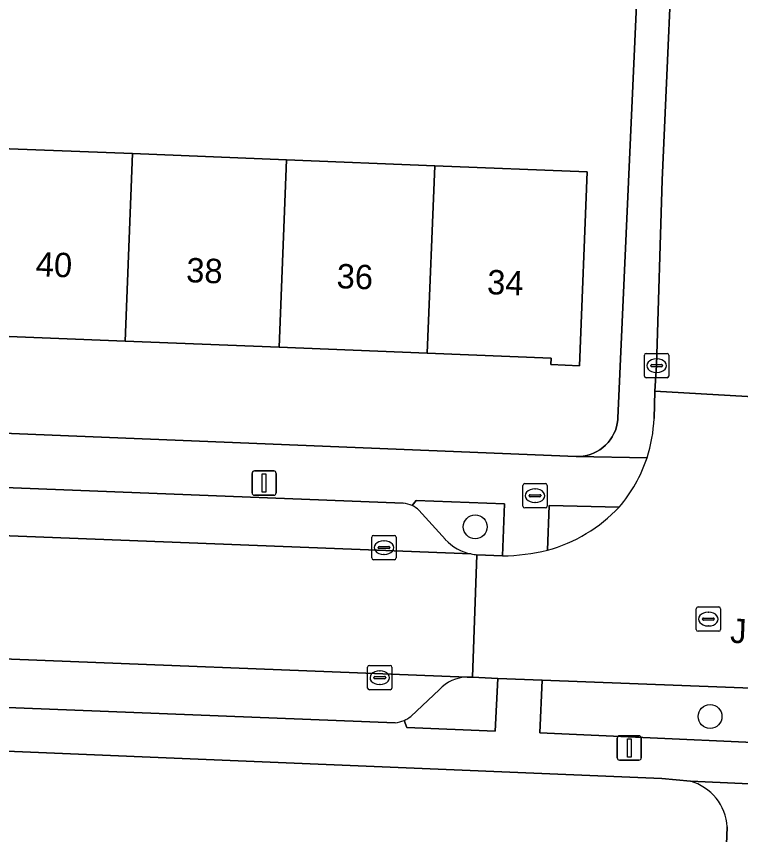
# Model space of a CAD drawing. Extents: x 161354 to 162026, y 386504 to 387460.
# Drawn here: x 161596.31 to 161626.01, y 387280.34 to 387313.91 of the extents above; entities that cross this region are included whole.
import ezdxf

# ---------------------------------------------------------------- set-up
doc = ezdxf.new("R2010")
doc.units = 0
for name, color, linetype in [('IMGEO_Boom', 7, 'Continuous'), ('IMGEO_Brandkraan', 7, 'Continuous'), ('IMGEO_Erf', 7, 'Continuous'), ('IMGEO_Groenvoorziening', 7, 'Continuous'), ('IMGEO_Kolk', 7, 'Continuous'), ('IMGEO_Lichtmast', 7, 'Continuous'), ('IMGEO_Openbare_ruimte_label', 7, 'Continuous'), ('IMGEO_Pand', 7, 'Continuous'), ('IMGEO_Pand_nummerreeks', 7, 'Continuous'), ('IMGEO_Parkeervlak_open', 7, 'Continuous'), ('IMGEO_Rijbaan_lokaal_open', 7, 'Continuous'), ('IMGEO_Rioolput', 7, 'Continuous'), ('IMGEO_Voetpad_open', 7, 'Continuous')]:
    doc.layers.add(name, color=color, linetype=linetype)

msp = doc.modelspace()

# ---------------------------------------------------------------- linework, layer by layer
at = {"layer": 'IMGEO_Boom'}
for centre in [(161615.128, 387292.968), (161624.757, 387285.187)]:
    msp.add_circle(centre, 0.489, dxfattribs=at)
at = {"layer": 'IMGEO_Brandkraan'}
for p, q in [((161617.157, 387294.745), (161618.009, 387294.745)), ((161617.082, 387293.819), (161617.082, 387294.671)), ((161617.57, 387294.525), (161617.595, 387294.525)), ((161618.083, 387294.671), (161618.083, 387293.819)), ((161617.341, 387294.239), (161617.341, 387294.251)), ((161617.779, 387294.202), (161617.381, 387294.202)), ((161617.384, 387294.288), (161617.782, 387294.288)), ((161617.825, 387294.251), (161617.825, 387294.239)), ((161618.009, 387293.745), (161617.157, 387293.745)), ((161617.593, 387293.965), (161617.568, 387293.965))]:
    msp.add_line(p, q, dxfattribs=at)
for points in [[(161617.157, 387294.745), (161618.009, 387294.745)], [(161617.082, 387293.819), (161617.082, 387294.671)], [(161618.083, 387294.671), (161618.083, 387293.819)], [(161618.009, 387293.745), (161617.157, 387293.745)]]:
    msp.add_lwpolyline(points, dxfattribs=at)
for centre, radius, start, end in [((161617.159, 387294.669), 0.0765, 91.552, 178.448), ((161617.159, 387294.669), 0.0765, 91.552, 178.448), ((161618.007, 387294.669), 0.0765, 1.552, 88.448), ((161618.007, 387294.669), 0.0765, 1.552, 88.448), ((161617.381, 387294.248), 0.0403, 85.8775, 175.7526), ((161617.378, 387294.238), 0.0366, 178.938, 274.7102), ((161617.782, 387294.245), 0.043, 264.8664, 352.4533), ((161617.786, 387294.25), 0.0386, 1.7309, 96.639), ((161617.159, 387293.821), 0.0765, 181.552, 268.448), ((161617.159, 387293.821), 0.0765, 181.552, 268.448), ((161618.007, 387293.821), 0.0765, 271.552, 358.448), ((161618.007, 387293.821), 0.0765, 271.552, 358.448)]:
    msp.add_arc(centre, radius, start, end, dxfattribs=at)
for centre, major_axis, ratio, start_param, end_param in [((161617.569, 387294.245), (-0.387, 0.002), 0.722429, 4.712389, 7.853982), ((161617.594, 387294.245), (-0.39, 0.002), 0.717154, 1.570796, 4.712389)]:
    msp.add_ellipse(centre, major_axis=major_axis, ratio=ratio, start_param=start_param, end_param=end_param, dxfattribs=at)
at = {"layer": 'IMGEO_Erf'}
for points in [[(161569.9, 387297.865), (161619.266, 387295.858), (161619.413, 387295.859), (161619.56, 387295.873), (161619.705, 387295.9), (161619.846, 387295.94), (161619.984, 387295.992), (161620.116, 387296.057), (161620.243, 387296.133), (161620.361, 387296.22), (161620.472, 387296.317), (161620.573, 387296.424), (161620.665, 387296.54), (161620.746, 387296.663), (161620.815, 387296.793), (161620.873, 387296.928), (161620.918, 387297.068), (161620.95, 387297.212), (161620.97, 387297.358), (161620.975, 387297.434), (161621.926, 387318.66)], [(161623.949, 387282.537), (161622.786, 387282.637), (161550.326, 387285.67), (161532.862, 387286.146)], [(161623.487, 387231.32), (161623.903, 387241.645), (161624.246, 387250), (161624.983, 387267.974), (161625.457, 387280.654)]]:
    msp.add_lwpolyline(points, dxfattribs=at)
msp.add_lwpolyline([(161607.389, 387308.03), (161613.465, 387307.787), (161619.718, 387307.538), (161619.401, 387299.578), (161618.229, 387299.625), (161618.24, 387299.893), (161613.159, 387300.096), (161607.083, 387300.338), (161600.769, 387300.589), (161594.635, 387300.834), (161588.453, 387301.08), (161582.395, 387301.322), (161576.218, 387301.568), (161570.645, 387301.79), (161570.634, 387301.531), (161570.037, 387301.555), (161570.354, 387309.506), (161576.524, 387309.26), (161582.701, 387309.014), (161588.759, 387308.772), (161594.941, 387308.526), (161601.075, 387308.281)], close=True, dxfattribs=at)
msp.add_arc((161623.376, 387280.533), 2.084, 3.3283, 74.0507, dxfattribs=at)
at = {"layer": 'IMGEO_Groenvoorziening'}
for points in [[(161615.199, 387291.826), (161616.245, 387291.776), (161616.332, 387293.911), (161612.707, 387294.054), (161612.543, 387293.839)], [(161621.031, 387293.775), (161618.159, 387293.847), (161618.089, 387292.009)], [(161612.818, 387293.647), (161613.902, 387292.447)], [(161612.211, 387285.023), (161612.326, 387284.742), (161615.949, 387284.584), (161616.05, 387286.748)], [(161616.05, 387286.748), (161615.019, 387286.798), (161614.794, 387286.807)], [(161613.66, 387286.289), (161612.487, 387285.189)]]:
    msp.add_lwpolyline(points, dxfattribs=at)
msp.add_lwpolyline([(161631.115, 387286.177), (161617.866, 387286.683), (161617.782, 387284.512), (161631.046, 387283.917)], close=True, dxfattribs=at)
for centre, radius, start, end in [((161612.08, 387292.882), 1.063, 46.0001, 64.1558), ((161616.395, 387298.164), 6.384, 285.3854, 316.565), ((161615.342, 387293.79), 1.97, 223.003, 258.8327), ((161615.314, 387293.583), 1.761, 258.4332, 266.2514), ((161614.844, 387285.197), 1.611, 91.7826, 137.3183), ((161611.733, 387286.13), 1.205, 293.3476, 308.702)]:
    msp.add_arc(centre, radius, start, end, dxfattribs=at)
at = {"layer": 'IMGEO_Kolk'}
for p, q in [((161622.141, 387300.083), (161622.993, 387300.083)), ((161622.066, 387299.157), (161622.066, 387300.009)), ((161622.554, 387299.863), (161622.579, 387299.863)), ((161623.067, 387300.009), (161623.067, 387299.157)), ((161622.325, 387299.577), (161622.325, 387299.589)), ((161622.763, 387299.54), (161622.365, 387299.54)), ((161622.368, 387299.626), (161622.766, 387299.626)), ((161622.809, 387299.589), (161622.809, 387299.577)), ((161622.993, 387299.083), (161622.141, 387299.083)), ((161622.577, 387299.303), (161622.552, 387299.303)), ((161610.885, 387291.691), (161610.885, 387292.543)), ((161610.96, 387292.617), (161611.812, 387292.617)), ((161611.373, 387292.397), (161611.398, 387292.397)), ((161611.886, 387292.543), (161611.886, 387291.691)), ((161611.144, 387292.111), (161611.144, 387292.123)), ((161611.582, 387292.074), (161611.184, 387292.074)), ((161611.187, 387292.16), (161611.585, 387292.16)), ((161611.628, 387292.123), (161611.628, 387292.111)), ((161611.396, 387291.837), (161611.371, 387291.837)), ((161611.812, 387291.617), (161610.96, 387291.617)), ((161610.713, 387286.355), (161610.713, 387287.207)), ((161610.788, 387287.281), (161611.64, 387287.281)), ((161611.201, 387287.061), (161611.226, 387287.061)), ((161611.714, 387287.207), (161611.714, 387286.355)), ((161610.972, 387286.775), (161610.972, 387286.787)), ((161611.41, 387286.738), (161611.012, 387286.738)), ((161611.015, 387286.824), (161611.413, 387286.824)), ((161611.456, 387286.787), (161611.456, 387286.775)), ((161611.224, 387286.501), (161611.199, 387286.501)), ((161611.64, 387286.281), (161610.788, 387286.281))]:
    msp.add_line(p, q, dxfattribs=at)
for points in [[(161622.141, 387300.083), (161622.993, 387300.083)], [(161622.066, 387299.157), (161622.066, 387300.009)], [(161623.067, 387300.009), (161623.067, 387299.157)], [(161622.993, 387299.083), (161622.141, 387299.083)], [(161610.885, 387291.691), (161610.885, 387292.543)], [(161610.96, 387292.617), (161611.812, 387292.617)], [(161611.886, 387292.543), (161611.886, 387291.691)], [(161611.812, 387291.617), (161610.96, 387291.617)], [(161610.713, 387286.355), (161610.713, 387287.207)], [(161610.788, 387287.281), (161611.64, 387287.281)], [(161611.714, 387287.207), (161611.714, 387286.355)], [(161611.64, 387286.281), (161610.788, 387286.281)]]:
    msp.add_lwpolyline(points, dxfattribs=at)
for centre, radius, start, end in [((161622.143, 387300.007), 0.0765, 91.552, 178.448), ((161622.143, 387300.007), 0.0765, 91.552, 178.448), ((161622.991, 387300.007), 0.0765, 1.552, 88.448), ((161622.991, 387300.007), 0.0765, 1.552, 88.448), ((161622.365, 387299.586), 0.0403, 85.8775, 175.7526), ((161622.362, 387299.576), 0.0366, 178.938, 274.7102), ((161622.766, 387299.583), 0.043, 264.8664, 352.4533), ((161622.77, 387299.588), 0.0386, 1.7309, 96.639), ((161622.143, 387299.159), 0.0765, 181.552, 268.448), ((161622.143, 387299.159), 0.0765, 181.552, 268.448), ((161622.991, 387299.159), 0.0765, 271.552, 358.448), ((161622.991, 387299.159), 0.0765, 271.552, 358.448), ((161610.962, 387292.541), 0.0765, 91.552, 178.448), ((161610.962, 387292.541), 0.0765, 91.552, 178.448), ((161611.81, 387292.541), 0.0765, 1.552, 88.448), ((161611.81, 387292.541), 0.0765, 1.552, 88.448), ((161611.184, 387292.12), 0.0403, 85.8775, 175.7526), ((161611.181, 387292.11), 0.0366, 178.938, 274.7102), ((161611.585, 387292.117), 0.043, 264.8664, 352.4533), ((161611.589, 387292.122), 0.0386, 1.7309, 96.639), ((161610.962, 387291.693), 0.0765, 181.552, 268.448), ((161610.962, 387291.693), 0.0765, 181.552, 268.448), ((161611.81, 387291.693), 0.0765, 271.552, 358.448), ((161611.81, 387291.693), 0.0765, 271.552, 358.448), ((161610.79, 387287.205), 0.0765, 91.552, 178.448), ((161610.79, 387287.205), 0.0765, 91.552, 178.448), ((161611.638, 387287.205), 0.0765, 1.552, 88.448), ((161611.638, 387287.205), 0.0765, 1.552, 88.448), ((161611.012, 387286.784), 0.0403, 85.8775, 175.7526), ((161611.009, 387286.774), 0.0366, 178.938, 274.7102), ((161611.413, 387286.781), 0.043, 264.8664, 352.4533), ((161611.417, 387286.786), 0.0386, 1.7309, 96.639), ((161610.79, 387286.357), 0.0765, 181.552, 268.448), ((161610.79, 387286.357), 0.0765, 181.552, 268.448), ((161611.638, 387286.357), 0.0765, 271.552, 358.448), ((161611.638, 387286.357), 0.0765, 271.552, 358.448)]:
    msp.add_arc(centre, radius, start, end, dxfattribs=at)
for centre, major_axis, ratio, start_param, end_param in [((161622.553, 387299.583), (-0.387, 0.002), 0.722429, 4.712389, 7.853982), ((161622.578, 387299.583), (-0.39, 0.002), 0.717154, 1.570796, 4.712389), ((161611.372, 387292.117), (-0.387, 0.002), 0.722429, 4.712389, 7.853982), ((161611.397, 387292.117), (-0.39, 0.002), 0.717154, 1.570796, 4.712389), ((161611.2, 387286.781), (-0.387, 0.002), 0.722429, 4.712389, 7.853982), ((161611.225, 387286.781), (-0.39, 0.002), 0.717154, 1.570796, 4.712389)]:
    msp.add_ellipse(centre, major_axis=major_axis, ratio=ratio, start_param=start_param, end_param=end_param, dxfattribs=at)
at = {"layer": 'IMGEO_Lichtmast'}
for p, q in [((161605.975, 387294.362), (161605.975, 387295.162)), ((161605.975, 387295.162), (161605.975, 387294.362)), ((161606.075, 387295.262), (161606.865, 387295.262)), ((161606.865, 387295.262), (161606.075, 387295.262)), ((161606.965, 387295.162), (161606.965, 387294.362)), ((161606.965, 387294.362), (161606.965, 387295.162)), ((161606.865, 387294.262), (161606.075, 387294.262)), ((161606.075, 387294.262), (161606.865, 387294.262)), ((161620.948, 387283.495), (161620.948, 387284.295)), ((161620.948, 387284.295), (161620.948, 387283.495)), ((161621.048, 387284.395), (161621.838, 387284.395)), ((161621.838, 387284.395), (161621.048, 387284.395)), ((161621.938, 387284.295), (161621.938, 387283.495)), ((161621.938, 387283.495), (161621.938, 387284.295)), ((161621.838, 387283.395), (161621.048, 387283.395)), ((161621.048, 387283.395), (161621.838, 387283.395))]:
    msp.add_line(p, q, dxfattribs=at)
for points in [[(161606.395, 387295.137), (161606.545, 387295.137), (161606.545, 387294.387), (161606.395, 387294.387), (161606.395, 387295.137)], [(161621.368, 387284.27), (161621.518, 387284.27), (161621.518, 387283.52), (161621.368, 387283.52), (161621.368, 387284.27)]]:
    msp.add_lwpolyline(points, dxfattribs=at)
for centre, start, end in [((161606.075, 387295.162), 90, 180), ((161606.075, 387295.162), 90, 180), ((161606.865, 387295.162), 0, 90), ((161606.865, 387295.162), 360, 90), ((161606.075, 387294.362), 180, 270), ((161606.075, 387294.362), 180, 270), ((161606.865, 387294.362), 270, 0), ((161606.865, 387294.362), 270, 0), ((161621.048, 387284.295), 90, 180), ((161621.048, 387284.295), 90, 180), ((161621.838, 387284.295), 0, 90), ((161621.838, 387284.295), 360, 90), ((161621.048, 387283.495), 180, 270), ((161621.048, 387283.495), 180, 270), ((161621.838, 387283.495), 270, 0), ((161621.838, 387283.495), 270, 0)]:
    msp.add_arc(centre, 0.1, start, end, dxfattribs=at)
at = {"layer": 'IMGEO_Pand'}
for points in [[(161594.635, 387300.834), (161600.769, 387300.589), (161601.075, 387308.281), (161594.941, 387308.526)], [(161600.769, 387300.589), (161607.083, 387300.338), (161607.389, 387308.03), (161601.075, 387308.281)], [(161607.083, 387300.338), (161613.159, 387300.096), (161613.465, 387307.787), (161607.389, 387308.03)], [(161613.159, 387300.096), (161618.24, 387299.893), (161618.229, 387299.625), (161619.401, 387299.578), (161619.718, 387307.538), (161613.465, 387307.787)]]:
    msp.add_lwpolyline(points, close=True, dxfattribs=at)
at = {"layer": 'IMGEO_Parkeervlak_open'}
for points in [[(161612.179, 387293.935), (161576.68, 387295.332)], [(161573.595, 387293.475), (161614.961, 387291.858)], [(161613.902, 387292.447), (161612.818, 387293.647)], [(161614.794, 387286.807), (161573.251, 387288.44)], [(161576.226, 387286.33), (161611.843, 387284.932)], [(161612.487, 387285.189), (161613.66, 387286.289)]]:
    msp.add_lwpolyline(points, dxfattribs=at)
for centre, radius, start, end in [((161612.104, 387292.914), 1.023, 64.6272, 85.8237), ((161612.08, 387292.882), 1.063, 46.0001, 64.1558), ((161615.342, 387293.79), 1.97, 223.003, 258.8327), ((161614.844, 387285.197), 1.611, 91.7826, 137.3183), ((161611.742, 387286.13), 1.202, 274.8181, 292.9611), ((161611.733, 387286.13), 1.205, 293.3476, 308.702)]:
    msp.add_arc(centre, radius, start, end, dxfattribs=at)
at = {"layer": 'IMGEO_Rijbaan_lokaal_open'}
for points in [[(161626.029, 387382.638), (161625.968, 387382.493), (161625.921, 387382.343), (161625.888, 387382.189), (161625.868, 387382.033), (161625.863, 387381.875), (161625.866, 387381.784), (161625.777, 387379.325), (161623.822, 387325.494), (161623.615, 387325.508), (161623.359, 387319.788), (161622.795, 387307.197), (161622.567, 387299.583), (161622.494, 387298.537), (161627.477, 387298.242)], [(161627.438, 387297.174), (161627.477, 387298.242), (161622.494, 387298.537), (161622.459, 387297.418)], [(161614.961, 387291.858), (161573.595, 387293.475), (161572.471, 387293.533), (161572.238, 387288.488), (161573.251, 387288.44), (161614.794, 387286.807), (161615.019, 387286.798), (161615.199, 387291.826)], [(161616.245, 387291.776), (161615.199, 387291.826), (161615.019, 387286.798), (161616.05, 387286.748), (161617.866, 387286.683), (161631.115, 387286.177), (161632.987, 387286.076), (161633.999, 387286.034), (161634.237, 387291.044), (161633.217, 387291.079)]]:
    msp.add_lwpolyline(points, dxfattribs=at)
for centre, radius, start, end in [((161616.564, 387297.633), 5.899, 341.9316, 357.9149), ((161616.546, 387297.633), 5.916, 319.2946, 341.9792), ((161616.395, 387298.164), 6.384, 285.3854, 316.565), ((161616.126, 387300.133), 8.358, 270.8173, 283.5857), ((161615.314, 387293.583), 1.761, 258.4332, 266.2514)]:
    msp.add_arc(centre, radius, start, end, dxfattribs=at)
at = {"layer": 'IMGEO_Rioolput'}
for p, q in [((161624.264, 387289.683), (161625.116, 387289.683)), ((161624.189, 387288.757), (161624.189, 387289.609)), ((161624.677, 387289.463), (161624.702, 387289.463)), ((161625.19, 387289.609), (161625.19, 387288.757)), ((161624.448, 387289.177), (161624.448, 387289.189)), ((161624.886, 387289.14), (161624.488, 387289.14)), ((161624.491, 387289.226), (161624.889, 387289.226)), ((161624.932, 387289.189), (161624.932, 387289.177)), ((161625.116, 387288.683), (161624.264, 387288.683)), ((161624.7, 387288.903), (161624.675, 387288.903))]:
    msp.add_line(p, q, dxfattribs=at)
for points in [[(161624.264, 387289.683), (161625.116, 387289.683)], [(161624.189, 387288.757), (161624.189, 387289.609)], [(161625.19, 387289.609), (161625.19, 387288.757)], [(161625.116, 387288.683), (161624.264, 387288.683)]]:
    msp.add_lwpolyline(points, dxfattribs=at)
for centre, radius, start, end in [((161624.266, 387289.607), 0.0765, 91.552, 178.448), ((161624.266, 387289.607), 0.0765, 91.552, 178.448), ((161625.114, 387289.607), 0.0765, 1.552, 88.448), ((161625.114, 387289.607), 0.0765, 1.552, 88.448), ((161624.488, 387289.186), 0.0403, 85.8775, 175.7526), ((161624.485, 387289.176), 0.0366, 178.938, 274.7102), ((161624.889, 387289.183), 0.043, 264.8664, 352.4533), ((161624.893, 387289.188), 0.0386, 1.7309, 96.639), ((161624.266, 387288.759), 0.0765, 181.552, 268.448), ((161624.266, 387288.759), 0.0765, 181.552, 268.448), ((161625.114, 387288.759), 0.0765, 271.552, 358.448), ((161625.114, 387288.759), 0.0765, 271.552, 358.448)]:
    msp.add_arc(centre, radius, start, end, dxfattribs=at)
for centre, major_axis, ratio, start_param, end_param in [((161624.676, 387289.183), (-0.387, 0.002), 0.722429, 4.712389, 7.853982), ((161624.701, 387289.183), (-0.39, 0.002), 0.717154, 1.570796, 4.712389)]:
    msp.add_ellipse(centre, major_axis=major_axis, ratio=ratio, start_param=start_param, end_param=end_param, dxfattribs=at)
at = {"layer": 'IMGEO_Voetpad_open'}
for points in [[(161623.359, 387319.788), (161621.97, 387319.829), (161621.926, 387318.66), (161620.975, 387297.434), (161620.97, 387297.358), (161620.95, 387297.212), (161620.918, 387297.068), (161620.873, 387296.928), (161620.815, 387296.793), (161620.746, 387296.663), (161620.665, 387296.54), (161620.573, 387296.424), (161620.472, 387296.317), (161620.361, 387296.22), (161620.243, 387296.133), (161620.116, 387296.057), (161619.984, 387295.992), (161619.846, 387295.94), (161619.705, 387295.9), (161619.56, 387295.873), (161619.413, 387295.859), (161619.266, 387295.858), (161622.172, 387295.803)], [(161622.459, 387297.418), (161622.494, 387298.537), (161622.567, 387299.583), (161622.795, 387307.197), (161623.359, 387319.788)], [(161622.172, 387295.803), (161619.266, 387295.858), (161569.9, 387297.865), (161569.791, 387297.861), (161569.658, 387297.867), (161566.839, 387297.941)], [(161576.68, 387295.332), (161612.179, 387293.935)], [(161612.543, 387293.839), (161612.707, 387294.054), (161616.332, 387293.911), (161616.245, 387291.776)], [(161618.089, 387292.009), (161618.159, 387293.847), (161621.031, 387293.775)], [(161532.862, 387286.146), (161550.326, 387285.67), (161622.786, 387282.637), (161623.949, 387282.537), (161630.612, 387282.233), (161645.779, 387281.605), (161645.84, 387282.862), (161645.859, 387283.255), (161636.249, 387283.662), (161632.864, 387283.808), (161632.987, 387286.076), (161631.115, 387286.177), (161631.046, 387283.917), (161617.782, 387284.512), (161617.866, 387286.683)], [(161617.866, 387286.683), (161616.05, 387286.748), (161615.949, 387284.584), (161612.326, 387284.742), (161612.211, 387285.023)], [(161611.843, 387284.932), (161576.226, 387286.33)], [(161630.612, 387282.233), (161623.949, 387282.537)], [(161625.457, 387280.654), (161624.983, 387267.974), (161624.246, 387250), (161623.903, 387241.645), (161623.487, 387231.32)]]:
    msp.add_lwpolyline(points, dxfattribs=at)
for centre, radius, start, end in [((161616.564, 387297.633), 5.899, 341.9316, 357.9149), ((161616.546, 387297.633), 5.916, 319.2946, 341.9792), ((161612.104, 387292.914), 1.023, 64.6272, 85.8237), ((161616.126, 387300.133), 8.358, 270.8173, 283.5857), ((161611.742, 387286.13), 1.202, 274.8181, 292.9611), ((161623.376, 387280.533), 2.084, 3.3283, 74.0507)]:
    msp.add_arc(centre, radius, start, end, dxfattribs=at)

# ---------------------------------------------------------------- texts
at = {"layer": 'IMGEO_Openbare_ruimte_label'}
msp.add_text('Jerusalemlaan', height=1, rotation=357.8216, dxfattribs=at).set_placement((161625.569, 387288.211))
at = {"layer": 'IMGEO_Pand_nummerreeks'}
for s, p in [('40', (161597.092, 387303.258)), ('38', (161603.263, 387303.012)), ('36', (161609.43, 387302.766)), ('34', (161615.601, 387302.52))]:
    msp.add_text(s, height=1, rotation=357.7176, dxfattribs=at).set_placement(p)

doc.saveas('drawing.dxf')
